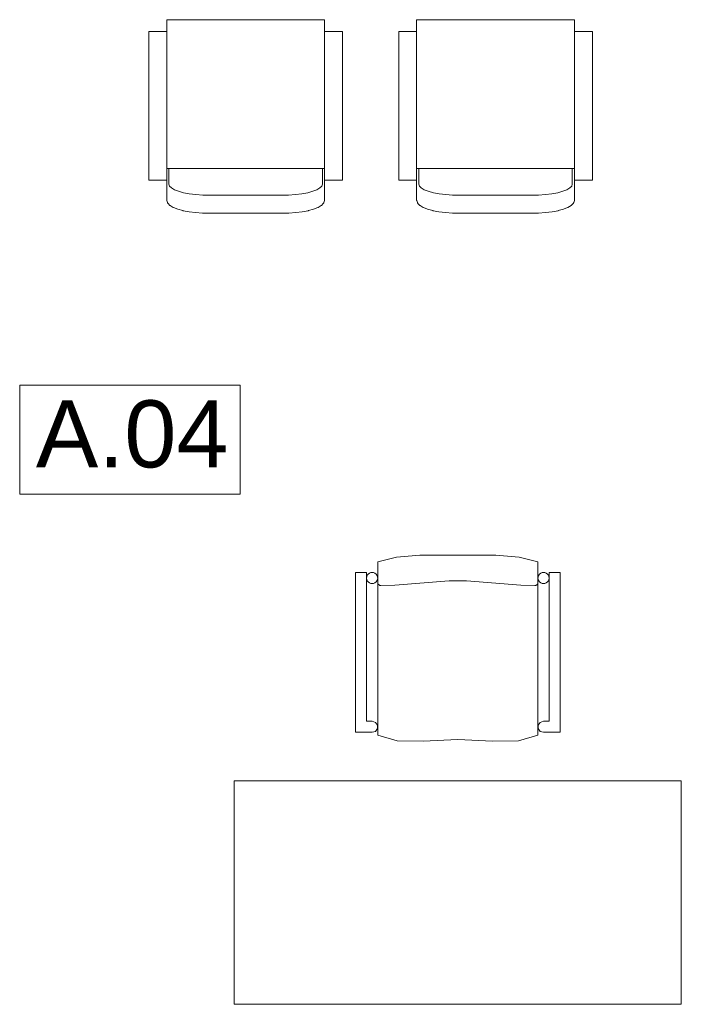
# Model space of a CAD drawing. Header units: inches. Extents: x 382808 to 408593, y -18409 to -9482.
# Tile 263 of 438: x 401026 to 401204, y -12580 to -12316. Entities that reach past the tile are written whole.
import ezdxf

# ---------------------------------------------------------------- set-up
doc = ezdxf.new("R2010")
doc.units = ezdxf.units.IN
doc.header["$LTSCALE"] = 2
doc.header["$MEASUREMENT"] = 0
for name, color, linetype, lineweight in [('!zestawienie pow._Nr_pióra__1', 51, 'CONTINUOUS', 50), ('!zestawienie pow._Nr_pióra__6', 161, 'CONTINUOUS', 18), ('Konstrukcje specjalne_Nr_pióra__6', 161, 'CONTINUOUS', 18)]:
    doc.layers.add(name, color=color, linetype=linetype, lineweight=lineweight)
doc.styles.add('STYL_AUTOMATYCZNY_2', font='arial.ttf', dxfattribs={"width": 0.999153})

msp = doc.modelspace()

# ---------------------------------------------------------------- linework, layer by layer
at = {"layer": '!zestawienie pow._Nr_pióra__6', "color": 7, "linetype": 'Continuous', "lineweight": 0}
for p, q in [((401025.95, -12414.08), (401085.11, -12414.08)), ((401025.95, -12443.39), (401025.95, -12414.08)), ((401085.11, -12443.39), (401085.11, -12414.08)), ((401085.11, -12443.39), (401025.95, -12443.39))]:
    msp.add_line(p, q, dxfattribs=at)
at = {"layer": 'Konstrukcje specjalne_Nr_pióra__6', "color": 7, "linetype": 'Continuous', "lineweight": 0}
for p, q in [((401065.41, -12315.94), (401107.78, -12315.94)), ((401065.41, -12315.94), (401065.41, -12364.37)), ((401065.41, -12319.07), (401065.41, -12315.94)), ((401065.41, -12315.94), (401107.78, -12315.94)), ((401107.78, -12315.94), (401107.78, -12364.37)), ((401107.78, -12315.94), (401107.78, -12319.07)), ((401132.49, -12315.94), (401174.86, -12315.94)), ((401132.49, -12315.94), (401132.49, -12364.37)), ((401132.49, -12319.07), (401132.49, -12315.94)), ((401132.49, -12315.94), (401174.86, -12315.94)), ((401174.86, -12315.94), (401174.86, -12364.37)), ((401174.86, -12315.94), (401174.86, -12319.07)), ((401060.6, -12359.07), (401060.6, -12319.07)), ((401060.6, -12319.07), (401065.41, -12319.07)), ((401060.6, -12359.07), (401060.6, -12319.07)), ((401060.6, -12319.07), (401065.41, -12319.07)), ((401107.78, -12319.07), (401112.6, -12319.07)), ((401107.78, -12319.07), (401112.6, -12319.07)), ((401112.6, -12319.07), (401112.6, -12359.07)), ((401112.6, -12319.07), (401112.6, -12359.07)), ((401127.67, -12359.07), (401127.67, -12319.07)), ((401127.67, -12319.07), (401132.49, -12319.07)), ((401127.67, -12359.07), (401127.67, -12319.07)), ((401127.67, -12319.07), (401132.49, -12319.07)), ((401174.86, -12319.07), (401179.67, -12319.07)), ((401174.86, -12319.07), (401179.67, -12319.07)), ((401179.67, -12319.07), (401179.67, -12359.07)), ((401179.67, -12319.07), (401179.67, -12359.07)), ((401065.41, -12355.9), (401107.78, -12355.9)), ((401065.99, -12355.9), (401065.99, -12360.12)), ((401107.21, -12360.12), (401107.21, -12355.9)), ((401132.49, -12355.9), (401174.86, -12355.9)), ((401133.06, -12355.9), (401133.06, -12360.12)), ((401174.28, -12360.12), (401174.28, -12355.9)), ((401065.41, -12359.07), (401060.6, -12359.07)), ((401065.41, -12359.07), (401060.6, -12359.07)), ((401065.41, -12364.37), (401065.41, -12359.07)), ((401065.99, -12360.12), (401066.16, -12360.64)), ((401066.16, -12360.64), (401066.65, -12361.14)), ((401106.54, -12361.14), (401107.04, -12360.64)), ((401107.04, -12360.64), (401107.21, -12360.12)), ((401112.6, -12359.07), (401107.78, -12359.07)), ((401112.6, -12359.07), (401107.78, -12359.07)), ((401107.78, -12359.07), (401107.78, -12364.37)), ((401132.49, -12359.07), (401127.67, -12359.07)), ((401132.49, -12359.07), (401127.67, -12359.07)), ((401132.49, -12364.37), (401132.49, -12359.07)), ((401133.06, -12360.12), (401133.23, -12360.64)), ((401133.23, -12360.64), (401133.73, -12361.14)), ((401173.62, -12361.14), (401174.11, -12360.64)), ((401174.11, -12360.64), (401174.28, -12360.12)), ((401179.67, -12359.07), (401174.86, -12359.07)), ((401179.67, -12359.07), (401174.86, -12359.07)), ((401174.86, -12359.07), (401174.86, -12364.37)), ((401066.65, -12361.14), (401067.46, -12361.61)), ((401067.46, -12361.61), (401068.56, -12362.03)), ((401068.56, -12362.03), (401069.91, -12362.4)), ((401069.91, -12362.4), (401071.48, -12362.69)), ((401071.48, -12362.69), (401073.21, -12362.91)), ((401073.21, -12362.91), (401075.06, -12363.05)), ((401075.06, -12363.05), (401076.99, -12363.09)), ((401076.99, -12363.09), (401096.2, -12363.09)), ((401096.2, -12363.09), (401098.13, -12363.05)), ((401098.13, -12363.05), (401099.98, -12362.91)), ((401099.98, -12362.91), (401101.72, -12362.69)), ((401101.72, -12362.69), (401103.28, -12362.4)), ((401103.28, -12362.4), (401104.64, -12362.03)), ((401104.64, -12362.03), (401105.73, -12361.61)), ((401105.73, -12361.61), (401106.54, -12361.14)), ((401133.73, -12361.14), (401134.54, -12361.61)), ((401134.54, -12361.61), (401135.63, -12362.03)), ((401135.63, -12362.03), (401136.99, -12362.4)), ((401136.99, -12362.4), (401138.55, -12362.69)), ((401138.55, -12362.69), (401140.29, -12362.91)), ((401140.29, -12362.91), (401142.14, -12363.05)), ((401142.14, -12363.05), (401144.07, -12363.09)), ((401144.07, -12363.09), (401163.28, -12363.09)), ((401163.28, -12363.09), (401165.21, -12363.05)), ((401165.21, -12363.05), (401167.06, -12362.91)), ((401167.06, -12362.91), (401168.79, -12362.69)), ((401168.79, -12362.69), (401170.36, -12362.4)), ((401170.36, -12362.4), (401171.71, -12362.03)), ((401171.71, -12362.03), (401172.81, -12361.61)), ((401172.81, -12361.61), (401173.62, -12361.14)), ((401065.41, -12364.37), (401065.42, -12364.42)), ((401065.42, -12364.42), (401065.41, -12364.37)), ((401065.42, -12364.42), (401065.43, -12364.52)), ((401065.43, -12364.52), (401065.42, -12364.42)), ((401065.43, -12364.52), (401065.61, -12365.06)), ((401065.61, -12365.06), (401065.43, -12364.52)), ((401065.61, -12365.06), (401065.64, -12365.16)), ((401065.64, -12365.16), (401065.61, -12365.06)), ((401065.64, -12365.16), (401065.69, -12365.24)), ((401065.69, -12365.24), (401065.64, -12365.16)), ((401065.69, -12365.24), (401065.76, -12365.32)), ((401065.76, -12365.32), (401065.69, -12365.24)), ((401065.76, -12365.32), (401066.27, -12365.83)), ((401066.27, -12365.83), (401065.76, -12365.32)), ((401066.27, -12365.83), (401066.29, -12365.85)), ((401066.34, -12365.89), (401066.27, -12365.83)), ((401066.29, -12365.85), (401066.3, -12365.86)), ((401066.3, -12365.86), (401066.34, -12365.89)), ((401066.34, -12365.89), (401067.18, -12366.37)), ((401067.18, -12366.37), (401066.34, -12365.89)), ((401106.02, -12366.37), (401106.85, -12365.89)), ((401106.85, -12365.89), (401106.02, -12366.37)), ((401106.93, -12365.83), (401106.85, -12365.89)), ((401106.9, -12365.86), (401106.85, -12365.89)), ((401106.91, -12365.85), (401106.9, -12365.86)), ((401106.93, -12365.83), (401106.91, -12365.85)), ((401106.93, -12365.83), (401107.44, -12365.32)), ((401107.44, -12365.32), (401106.93, -12365.83)), ((401107.5, -12365.24), (401107.44, -12365.32)), ((401107.5, -12365.24), (401107.44, -12365.32)), ((401107.55, -12365.16), (401107.5, -12365.24)), ((401107.55, -12365.16), (401107.5, -12365.24)), ((401107.59, -12365.06), (401107.55, -12365.16)), ((401107.59, -12365.06), (401107.55, -12365.16)), ((401107.59, -12365.06), (401107.76, -12364.52)), ((401107.76, -12364.52), (401107.59, -12365.06)), ((401107.78, -12364.42), (401107.76, -12364.52)), ((401107.78, -12364.42), (401107.76, -12364.52)), ((401107.78, -12364.37), (401107.78, -12364.42)), ((401107.78, -12364.37), (401107.78, -12364.42)), ((401132.49, -12364.37), (401132.49, -12364.42)), ((401132.49, -12364.42), (401132.49, -12364.37)), ((401132.49, -12364.42), (401132.51, -12364.52)), ((401132.51, -12364.52), (401132.49, -12364.42)), ((401132.51, -12364.52), (401132.68, -12365.06)), ((401132.68, -12365.06), (401132.51, -12364.52)), ((401132.68, -12365.06), (401132.72, -12365.16)), ((401132.72, -12365.16), (401132.68, -12365.06)), ((401132.72, -12365.16), (401132.77, -12365.24)), ((401132.77, -12365.24), (401132.72, -12365.16)), ((401132.77, -12365.24), (401132.83, -12365.32)), ((401132.83, -12365.32), (401132.77, -12365.24)), ((401132.83, -12365.32), (401133.34, -12365.83)), ((401133.34, -12365.83), (401132.83, -12365.32)), ((401133.34, -12365.83), (401133.37, -12365.85)), ((401133.42, -12365.89), (401133.34, -12365.83)), ((401133.37, -12365.85), (401133.37, -12365.86)), ((401133.37, -12365.86), (401133.42, -12365.89)), ((401133.42, -12365.89), (401134.25, -12366.37)), ((401134.25, -12366.37), (401133.42, -12365.89)), ((401173.1, -12366.37), (401173.93, -12365.89)), ((401173.93, -12365.89), (401173.1, -12366.37)), ((401174, -12365.83), (401173.93, -12365.89)), ((401173.97, -12365.86), (401173.93, -12365.89)), ((401173.98, -12365.85), (401173.97, -12365.86)), ((401174, -12365.83), (401173.98, -12365.85)), ((401174, -12365.83), (401174.51, -12365.32)), ((401174.51, -12365.32), (401174, -12365.83)), ((401174.58, -12365.24), (401174.51, -12365.32)), ((401174.58, -12365.24), (401174.51, -12365.32)), ((401174.63, -12365.16), (401174.58, -12365.24)), ((401174.63, -12365.16), (401174.58, -12365.24)), ((401174.66, -12365.06), (401174.63, -12365.16)), ((401174.66, -12365.06), (401174.63, -12365.16)), ((401174.66, -12365.06), (401174.84, -12364.52)), ((401174.84, -12364.52), (401174.66, -12365.06)), ((401174.86, -12364.42), (401174.84, -12364.52)), ((401174.86, -12364.42), (401174.84, -12364.52)), ((401174.86, -12364.37), (401174.86, -12364.42)), ((401174.86, -12364.37), (401174.86, -12364.42)), ((401067.18, -12366.37), (401067.25, -12366.41)), ((401067.25, -12366.41), (401067.18, -12366.37)), ((401067.25, -12366.41), (401068.37, -12366.85)), ((401068.37, -12366.85), (401067.25, -12366.41)), ((401068.37, -12366.85), (401069.76, -12367.22)), ((401069.76, -12367.22), (401068.37, -12366.85)), ((401069.76, -12367.22), (401069.82, -12367.24)), ((401069.82, -12367.24), (401069.76, -12367.22)), ((401069.82, -12367.24), (401071.41, -12367.54)), ((401071.41, -12367.54), (401069.82, -12367.24)), ((401071.41, -12367.54), (401073.16, -12367.76)), ((401073.16, -12367.76), (401071.41, -12367.54)), ((401073.16, -12367.76), (401075.04, -12367.89)), ((401075.04, -12367.89), (401073.16, -12367.76)), ((401075.04, -12367.89), (401076.99, -12367.94)), ((401076.99, -12367.94), (401075.04, -12367.89)), ((401076.99, -12367.94), (401096.21, -12367.94)), ((401096.21, -12367.94), (401076.99, -12367.94)), ((401096.21, -12367.94), (401098.16, -12367.89)), ((401098.16, -12367.89), (401096.21, -12367.94)), ((401098.16, -12367.89), (401100.03, -12367.76)), ((401100.03, -12367.76), (401098.16, -12367.89)), ((401100.03, -12367.76), (401101.79, -12367.54)), ((401101.79, -12367.54), (401100.03, -12367.76)), ((401101.79, -12367.54), (401103.38, -12367.24)), ((401103.38, -12367.24), (401101.79, -12367.54)), ((401103.44, -12367.22), (401103.38, -12367.24)), ((401103.44, -12367.22), (401103.38, -12367.24)), ((401103.44, -12367.22), (401104.82, -12366.85)), ((401104.82, -12366.85), (401103.44, -12367.22)), ((401104.82, -12366.85), (401105.95, -12366.41)), ((401105.95, -12366.41), (401104.82, -12366.85)), ((401106.02, -12366.37), (401105.95, -12366.41)), ((401106.02, -12366.37), (401105.95, -12366.41)), ((401134.25, -12366.37), (401134.33, -12366.41)), ((401134.33, -12366.41), (401134.25, -12366.37)), ((401134.33, -12366.41), (401135.45, -12366.85)), ((401135.45, -12366.85), (401134.33, -12366.41)), ((401135.45, -12366.85), (401136.83, -12367.22)), ((401136.83, -12367.22), (401135.45, -12366.85)), ((401136.83, -12367.22), (401136.89, -12367.24)), ((401136.89, -12367.24), (401136.83, -12367.22)), ((401136.89, -12367.24), (401138.48, -12367.54)), ((401138.48, -12367.54), (401136.89, -12367.24)), ((401138.48, -12367.54), (401140.24, -12367.76)), ((401140.24, -12367.76), (401138.48, -12367.54)), ((401140.24, -12367.76), (401142.11, -12367.89)), ((401142.11, -12367.89), (401140.24, -12367.76)), ((401142.11, -12367.89), (401144.06, -12367.94)), ((401144.06, -12367.94), (401142.11, -12367.89)), ((401144.06, -12367.94), (401163.28, -12367.94)), ((401163.28, -12367.94), (401144.06, -12367.94)), ((401163.28, -12367.94), (401165.23, -12367.89)), ((401165.23, -12367.89), (401163.28, -12367.94)), ((401165.23, -12367.89), (401167.11, -12367.76)), ((401167.11, -12367.76), (401165.23, -12367.89)), ((401167.11, -12367.76), (401168.86, -12367.54)), ((401168.86, -12367.54), (401167.11, -12367.76)), ((401168.86, -12367.54), (401170.45, -12367.24)), ((401170.45, -12367.24), (401168.86, -12367.54)), ((401170.51, -12367.22), (401170.45, -12367.24)), ((401170.51, -12367.22), (401170.45, -12367.24)), ((401170.51, -12367.22), (401171.9, -12366.85)), ((401171.9, -12366.85), (401170.51, -12367.22)), ((401171.9, -12366.85), (401173.02, -12366.41)), ((401173.02, -12366.41), (401171.9, -12366.85)), ((401173.1, -12366.37), (401173.02, -12366.41)), ((401173.1, -12366.37), (401173.02, -12366.41)), ((401127.08, -12460.28), (401122.05, -12461.54)), ((401127.08, -12460.28), (401122.05, -12461.54)), ((401133.35, -12459.77), (401127.08, -12460.28)), ((401133.35, -12459.77), (401127.08, -12460.28)), ((401143.55, -12459.77), (401133.35, -12459.77)), ((401143.55, -12459.77), (401133.35, -12459.77)), ((401153.75, -12459.77), (401143.55, -12459.77)), ((401153.75, -12459.77), (401143.55, -12459.77)), ((401160.02, -12460.28), (401153.75, -12459.77)), ((401160.02, -12460.28), (401153.75, -12459.77)), ((401165.05, -12461.54), (401160.02, -12460.28)), ((401165.05, -12461.54), (401160.02, -12460.28)), ((401122.05, -12461.54), (401122.05, -12508.12)), ((401122.05, -12461.54), (401122.05, -12508.12)), ((401165.05, -12508.12), (401165.05, -12461.54)), ((401165.05, -12508.12), (401165.05, -12461.54)), ((401119.05, -12464.4), (401116.05, -12464.4)), ((401116.05, -12464.4), (401116.05, -12507.33)), ((401119.05, -12464.4), (401116.05, -12464.4)), ((401116.05, -12464.4), (401116.05, -12507.33)), ((401119.05, -12504.38), (401119.05, -12464.4)), ((401119.05, -12504.38), (401119.05, -12464.4)), ((401119.07, -12465.64), (401119.05, -12465.9)), ((401119.05, -12465.9), (401119.07, -12466.16)), ((401119.14, -12465.39), (401119.07, -12465.64)), ((401119.07, -12466.16), (401119.14, -12466.41)), ((401119.25, -12465.15), (401119.14, -12465.39)), ((401119.14, -12466.41), (401119.25, -12466.65)), ((401119.4, -12464.94), (401119.25, -12465.15)), ((401119.58, -12464.75), (401119.4, -12464.94)), ((401119.8, -12464.6), (401119.58, -12464.75)), ((401120.03, -12464.49), (401119.8, -12464.6)), ((401120.29, -12464.42), (401120.03, -12464.49)), ((401120.55, -12464.4), (401120.29, -12464.42)), ((401120.81, -12464.42), (401120.55, -12464.4)), ((401121.06, -12464.49), (401120.81, -12464.42)), ((401121.3, -12464.6), (401121.06, -12464.49)), ((401121.51, -12464.75), (401121.3, -12464.6)), ((401121.7, -12464.94), (401121.51, -12464.75)), ((401121.85, -12465.15), (401121.7, -12464.94)), ((401121.96, -12465.39), (401121.85, -12465.15)), ((401121.85, -12466.65), (401121.96, -12466.41)), ((401122.03, -12465.64), (401121.96, -12465.39)), ((401121.96, -12466.41), (401122.03, -12466.16)), ((401122.05, -12465.9), (401122.03, -12465.64)), ((401122.03, -12466.16), (401122.05, -12465.9)), ((401165.07, -12465.64), (401165.05, -12465.9)), ((401165.05, -12465.9), (401165.07, -12466.16)), ((401165.14, -12465.39), (401165.07, -12465.64)), ((401165.07, -12466.16), (401165.14, -12466.41)), ((401165.25, -12465.15), (401165.14, -12465.39)), ((401165.14, -12466.41), (401165.25, -12466.65)), ((401165.4, -12464.94), (401165.25, -12465.15)), ((401165.58, -12464.75), (401165.4, -12464.94)), ((401165.8, -12464.6), (401165.58, -12464.75)), ((401166.03, -12464.49), (401165.8, -12464.6)), ((401166.29, -12464.42), (401166.03, -12464.49)), ((401166.55, -12464.4), (401166.29, -12464.42)), ((401166.81, -12464.42), (401166.55, -12464.4)), ((401167.06, -12464.49), (401166.81, -12464.42)), ((401167.3, -12464.6), (401167.06, -12464.49)), ((401167.51, -12464.75), (401167.3, -12464.6)), ((401167.7, -12464.94), (401167.51, -12464.75)), ((401167.85, -12465.15), (401167.7, -12464.94)), ((401167.96, -12465.39), (401167.85, -12465.15)), ((401167.85, -12466.65), (401167.96, -12466.41)), ((401168.03, -12465.64), (401167.96, -12465.39)), ((401167.96, -12466.41), (401168.03, -12466.16)), ((401168.05, -12465.9), (401168.03, -12465.64)), ((401168.03, -12466.16), (401168.05, -12465.9)), ((401171.05, -12464.4), (401168.05, -12464.4)), ((401168.05, -12464.4), (401168.05, -12504.38)), ((401171.05, -12464.4), (401168.05, -12464.4)), ((401168.05, -12464.4), (401168.05, -12504.38)), ((401171.05, -12507.33), (401171.05, -12464.4)), ((401171.05, -12507.33), (401171.05, -12464.4)), ((401119.25, -12466.65), (401119.4, -12466.86)), ((401119.4, -12466.86), (401119.58, -12467.05)), ((401119.58, -12467.05), (401119.8, -12467.2)), ((401119.8, -12467.2), (401120.03, -12467.31)), ((401120.03, -12467.31), (401120.29, -12467.38)), ((401120.29, -12467.38), (401120.55, -12467.4)), ((401120.55, -12467.4), (401120.81, -12467.38)), ((401120.81, -12467.38), (401121.06, -12467.31)), ((401121.06, -12467.31), (401121.3, -12467.2)), ((401121.3, -12467.2), (401121.51, -12467.05)), ((401121.51, -12467.05), (401121.7, -12466.86)), ((401121.7, -12466.86), (401121.85, -12466.65)), ((401122.07, -12467.31), (401122.05, -12467.17)), ((401122.12, -12467.44), (401122.07, -12467.31)), ((401122.19, -12467.56), (401122.12, -12467.44)), ((401122.28, -12467.67), (401122.19, -12467.56)), ((401122.39, -12467.76), (401122.28, -12467.67)), ((401122.51, -12467.83), (401122.39, -12467.76)), ((401122.64, -12467.87), (401122.51, -12467.83)), ((401122.78, -12467.9), (401122.64, -12467.87)), ((401122.85, -12467.9), (401122.78, -12467.9)), ((401126.65, -12467.8), (401122.85, -12467.9)), ((401141.2, -12466.7), (401126.65, -12467.8)), ((401145.9, -12466.7), (401141.2, -12466.7)), ((401160.45, -12467.8), (401145.9, -12466.7)), ((401164.25, -12467.9), (401160.45, -12467.8)), ((401164.32, -12467.9), (401164.25, -12467.9)), ((401164.46, -12467.87), (401164.32, -12467.9)), ((401164.59, -12467.83), (401164.46, -12467.87)), ((401164.71, -12467.76), (401164.59, -12467.83)), ((401164.82, -12467.67), (401164.71, -12467.76)), ((401164.91, -12467.56), (401164.82, -12467.67)), ((401164.98, -12467.44), (401164.91, -12467.56)), ((401165.25, -12466.65), (401165.4, -12466.86)), ((401165.4, -12466.86), (401165.58, -12467.05)), ((401165.58, -12467.05), (401165.8, -12467.2)), ((401165.8, -12467.2), (401166.03, -12467.31)), ((401166.03, -12467.31), (401166.29, -12467.38)), ((401166.29, -12467.38), (401166.55, -12467.4)), ((401166.55, -12467.4), (401166.81, -12467.38)), ((401166.81, -12467.38), (401167.06, -12467.31)), ((401167.06, -12467.31), (401167.3, -12467.2)), ((401167.3, -12467.2), (401167.51, -12467.05)), ((401167.51, -12467.05), (401167.7, -12466.86)), ((401167.7, -12466.86), (401167.85, -12466.65)), ((401120.55, -12504.38), (401119.05, -12504.38)), ((401120.55, -12504.38), (401119.05, -12504.38)), ((401121.43, -12504.67), (401120.55, -12504.38)), ((401121.43, -12504.67), (401120.55, -12504.38)), ((401121.97, -12505.42), (401121.43, -12504.67)), ((401121.97, -12505.42), (401121.43, -12504.67)), ((401121.97, -12506.35), (401121.97, -12505.42)), ((401121.97, -12506.35), (401121.97, -12505.42)), ((401165.67, -12504.67), (401165.12, -12505.42)), ((401165.67, -12504.67), (401165.12, -12505.42)), ((401165.12, -12505.42), (401165.12, -12506.35)), ((401165.12, -12505.42), (401165.12, -12506.35)), ((401166.55, -12504.38), (401165.67, -12504.67)), ((401166.55, -12504.38), (401165.67, -12504.67)), ((401168.05, -12504.38), (401166.55, -12504.38)), ((401168.05, -12504.38), (401166.55, -12504.38)), ((401116.05, -12507.33), (401120.55, -12507.33)), ((401116.05, -12507.33), (401120.55, -12507.33)), ((401120.55, -12507.33), (401121.43, -12507.1)), ((401120.55, -12507.33), (401121.43, -12507.1)), ((401121.43, -12507.1), (401121.97, -12506.35)), ((401121.43, -12507.1), (401121.97, -12506.35)), ((401122.05, -12508.12), (401127.24, -12509.65)), ((401122.05, -12508.12), (401127.24, -12509.65)), ((401159.86, -12509.65), (401165.05, -12508.12)), ((401159.86, -12509.65), (401165.05, -12508.12)), ((401165.12, -12506.35), (401165.67, -12507.1)), ((401165.12, -12506.35), (401165.67, -12507.1)), ((401165.67, -12507.1), (401166.55, -12507.33)), ((401165.67, -12507.1), (401166.55, -12507.33)), ((401166.55, -12507.33), (401171.05, -12507.33)), ((401166.55, -12507.33), (401171.05, -12507.33)), ((401127.24, -12509.65), (401134.25, -12509.68)), ((401127.24, -12509.65), (401134.25, -12509.68)), ((401134.25, -12509.68), (401143.55, -12509.26)), ((401134.25, -12509.68), (401143.55, -12509.26)), ((401143.55, -12509.26), (401152.84, -12509.68)), ((401143.55, -12509.26), (401152.84, -12509.68)), ((401152.84, -12509.68), (401159.86, -12509.65)), ((401152.84, -12509.68), (401159.86, -12509.65)), ((401203.53, -12520.4), (401083.53, -12520.4)), ((401083.53, -12520.4), (401083.53, -12580.4)), ((401203.53, -12520.4), (401083.53, -12520.4)), ((401083.53, -12520.4), (401083.53, -12580.4)), ((401203.53, -12580.4), (401203.53, -12520.4)), ((401203.53, -12580.4), (401203.53, -12520.4)), ((401083.53, -12580.4), (401203.53, -12580.4)), ((401083.53, -12580.4), (401203.53, -12580.4))]:
    msp.add_line(p, q, dxfattribs=at)
for centre, start_param, end_param in [((401120.55, -12465.9), 1.570796, 4.712389), ((401120.55, -12465.9), 4.712389, 7.853982), ((401166.55, -12465.9), 1.570796, 4.712389), ((401166.55, -12465.9), 4.712389, 7.853982)]:
    msp.add_ellipse(centre, major_axis=(1.5, 0), ratio=0.9996, start_param=start_param, end_param=end_param, dxfattribs=at)

# ---------------------------------------------------------------- texts
at = {"layer": '!zestawienie pow._Nr_pióra__1', "color": 7, "lineweight": 0, "style": 'STYL_AUTOMATYCZNY_2'}
msp.add_text('A.04', height=18, dxfattribs=at).set_placement((401030.28, -12436.19))

doc.saveas('drawing.dxf')
